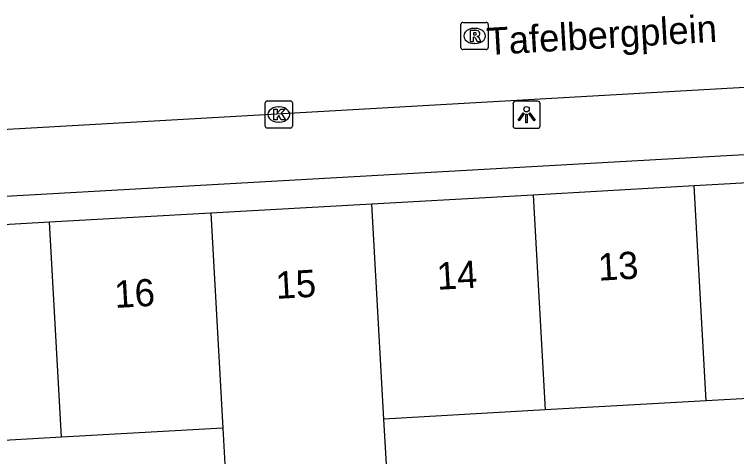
# Model space of a CAD drawing. Extents: x 163010 to 163853, y 382793 to 383982.
# Drawn here: x 163446.26 to 163472.8, y 383532.53 to 383548.78 of the extents above; entities that cross this region are included whole.
import ezdxf

# ---------------------------------------------------------------- set-up
doc = ezdxf.new("R2010")
doc.units = 0
for name, color, linetype in [('IMGEO_Kolk', 7, 'Continuous'), ('IMGEO_Lichtpunt', 7, 'Continuous'), ('IMGEO_Openbare_ruimte_label', 7, 'Continuous'), ('IMGEO_Pand', 7, 'Continuous'), ('IMGEO_Pand_nummerreeks', 7, 'Continuous'), ('IMGEO_Rijbaan_lokaal_open', 7, 'Continuous'), ('IMGEO_Rioolput', 7, 'Continuous'), ('IMGEO_Voetpad_open', 7, 'Continuous')]:
    doc.layers.add(name, color=color, linetype=linetype)

msp = doc.modelspace()

# ---------------------------------------------------------------- linework, layer by layer
at = {"layer": 'IMGEO_Kolk'}
for p, q in [((163455.554, 383545.602), (163456.406, 383545.602)), ((163455.479, 383544.676), (163455.479, 383545.528)), ((163455.967, 383545.382), (163455.992, 383545.382)), ((163456.48, 383545.528), (163456.48, 383544.676)), ((163455.99, 383544.822), (163455.965, 383544.822)), ((163456.406, 383544.602), (163455.554, 383544.602))]:
    msp.add_line(p, q, dxfattribs=at)
for points in [[(163455.554, 383545.602), (163456.406, 383545.602)], [(163455.479, 383544.676), (163455.479, 383545.528)], [(163455.8, 383545.302), (163455.923, 383545.302), (163455.923, 383545.151), (163456.053, 383545.302), (163456.217, 383545.302), (163456.071, 383545.151), (163456.224, 383544.902), (163456.072, 383544.902), (163455.987, 383545.066), (163455.923, 383544.999), (163455.923, 383544.902), (163455.8, 383544.902), (163455.8, 383545.302)], [(163456.48, 383545.528), (163456.48, 383544.676)], [(163456.406, 383544.602), (163455.554, 383544.602)]]:
    msp.add_lwpolyline(points, dxfattribs=at)
for centre, start, end in [((163455.556, 383545.526), 91.552, 178.448), ((163455.556, 383545.526), 91.552, 178.448), ((163456.404, 383545.526), 1.552, 88.448), ((163456.404, 383545.526), 1.552, 88.448), ((163455.556, 383544.678), 181.552, 268.448), ((163455.556, 383544.678), 181.552, 268.448), ((163456.404, 383544.678), 271.552, 358.448), ((163456.404, 383544.678), 271.552, 358.448)]:
    msp.add_arc(centre, 0.0765, start, end, dxfattribs=at)
for centre, major_axis, ratio, start_param, end_param in [((163455.966, 383545.102), (-0.387, 0.002), 0.722429, 4.712389, 7.853982), ((163455.991, 383545.102), (-0.39, 0.002), 0.717154, 1.570796, 4.712389)]:
    msp.add_ellipse(centre, major_axis=major_axis, ratio=ratio, start_param=start_param, end_param=end_param, dxfattribs=at)
at = {"layer": 'IMGEO_Lichtpunt'}
for p, q in [((163465.489, 383545.594), (163464.681, 383545.594)), ((163465.489, 383545.594), (163464.681, 383545.594)), ((163464.587, 383545.499), (163464.587, 383544.692)), ((163464.587, 383545.499), (163464.587, 383544.692)), ((163465.583, 383544.692), (163465.583, 383545.499)), ((163465.583, 383544.692), (163465.583, 383545.499)), ((163464.681, 383544.598), (163465.489, 383544.598)), ((163464.681, 383544.598), (163465.489, 383544.598))]:
    msp.add_line(p, q, dxfattribs=at)
for points in [[(163464.961, 383545.163), (163465, 383545.135), (163464.812, 383544.873), (163464.774, 383544.9), (163464.961, 383545.163)], [(163465.063, 383545.115), (163465.11, 383545.115), (163465.11, 383544.793), (163465.063, 383544.793), (163465.063, 383545.115)], [(163465.173, 383545.135), (163465.211, 383545.162), (163465.398, 383544.9), (163465.359, 383544.872), (163465.173, 383545.135)]]:
    msp.add_lwpolyline(points, dxfattribs=at)
msp.add_circle((163465.086, 383545.297), 0.0994, dxfattribs=at)
for centre, start, end in [((163464.681, 383545.499), 90, 180), ((163464.681, 383545.499), 90, 180), ((163465.489, 383545.499), 0, 90), ((163465.489, 383545.499), 0, 90), ((163464.681, 383544.692), 180, 270), ((163464.681, 383544.692), 180, 270), ((163465.489, 383544.692), 270, 0), ((163465.489, 383544.692), 270, 360)]:
    msp.add_arc(centre, 0.0946, start, end, dxfattribs=at)
at = {"layer": 'IMGEO_Pand'}
for points in [[(163477.167, 383542.812), (163471.244, 383542.478)], [(163471.244, 383542.478), (163465.322, 383542.144)], [(163471.69, 383534.579), (163471.244, 383542.478)], [(163465.322, 383542.144), (163459.399, 383541.809)], [(163465.322, 383542.144), (163465.768, 383534.245)], [(163459.399, 383541.809), (163453.476, 383541.475)], [(163459.845, 383533.91), (163459.399, 383541.809)], [(163453.476, 383541.475), (163447.554, 383541.141)], [(163453.476, 383541.475), (163453.922, 383533.576)], [(163447.554, 383541.141), (163441.631, 383540.807)], [(163448, 383533.242), (163447.554, 383541.141)], [(163477.613, 383534.913), (163471.69, 383534.579)], [(163471.69, 383534.579), (163465.768, 383534.245)], [(163465.768, 383534.245), (163459.845, 383533.91)], [(163453.922, 383533.576), (163454.134, 383529.824), (163460.057, 383530.158), (163459.845, 383533.91)], [(163453.922, 383533.576), (163448, 383533.242)], [(163448, 383533.242), (163442.077, 383532.908)]]:
    msp.add_lwpolyline(points, dxfattribs=at)
at = {"layer": 'IMGEO_Rijbaan_lokaal_open'}
msp.add_lwpolyline([(163496.534, 383547.428), (163439.769, 383544.193), (163438.069, 383544.085)], dxfattribs=at)
at = {"layer": 'IMGEO_Rioolput'}
for p, q in [((163462.749, 383548.49), (163463.601, 383548.49)), ((163462.674, 383547.564), (163462.674, 383548.416)), ((163463.162, 383548.27), (163463.187, 383548.27)), ((163463.675, 383548.416), (163463.675, 383547.564)), ((163463.185, 383547.71), (163463.16, 383547.71)), ((163463.601, 383547.49), (163462.749, 383547.49))]:
    msp.add_line(p, q, dxfattribs=at)
for points in [[(163462.749, 383548.49), (163463.601, 383548.49)], [(163462.674, 383547.564), (163462.674, 383548.416)], [(163463.675, 383548.416), (163463.675, 383547.564)], [(163463.263, 383548.188), (163463.011, 383548.19), (163463.011, 383547.79)], [(163463.011, 383547.79), (163463.135, 383547.79), (163463.135, 383547.952), (163463.146, 383547.952)], [(163463.189, 383548.109), (163463.135, 383548.109), (163463.135, 383548.028)], [(163463.135, 383548.028), (163463.187, 383548.028)], [(163463.193, 383547.923), (163463.264, 383547.79), (163463.404, 383547.79), (163463.339, 383547.916)], [(163463.601, 383547.49), (163462.749, 383547.49)]]:
    msp.add_lwpolyline(points, dxfattribs=at)
for centre, radius, start, end in [((163462.751, 383548.414), 0.0765, 91.552, 178.448), ((163462.751, 383548.414), 0.0765, 91.552, 178.448), ((163463.599, 383548.414), 0.0765, 1.552, 88.448), ((163463.599, 383548.414), 0.0765, 1.552, 88.448), ((163463.145, 383547.899), 0.0533, 26.0293, 88.6989), ((163463.171, 383548.217), 0.19, 274.7715, 282.9687), ((163463.195, 383548.013), 0.0964, 77.0061, 93.1865), ((163463.209, 383548.07), 0.0378, 276.6634, 79.6772), ((163463.262, 383548.078), 0.109, 350.3612, 89.416), ((163463.26, 383548.078), 0.112, 277.5842, 350.9817), ((163463.244, 383547.863), 0.108, 29.5134, 73.7905), ((163462.751, 383547.566), 0.0765, 181.552, 268.448), ((163462.751, 383547.566), 0.0765, 181.552, 268.448), ((163463.599, 383547.566), 0.0765, 271.552, 358.448), ((163463.599, 383547.566), 0.0765, 271.552, 358.448)]:
    msp.add_arc(centre, radius, start, end, dxfattribs=at)
for centre, major_axis, ratio, start_param, end_param in [((163463.161, 383547.99), (-0.387, 0.002), 0.722429, 4.712389, 7.853982), ((163463.186, 383547.99), (-0.39, 0.002), 0.717154, 1.570796, 4.712389)]:
    msp.add_ellipse(centre, major_axis=major_axis, ratio=ratio, start_param=start_param, end_param=end_param, dxfattribs=at)
at = {"layer": 'IMGEO_Voetpad_open'}
msp.add_lwpolyline([(163435.502, 383541.51), (163495.019, 383544.868)], dxfattribs=at)

# ---------------------------------------------------------------- texts
at = {"layer": 'IMGEO_Openbare_ruimte_label'}
msp.add_text('Tafelbergplein', height=1, rotation=3.3261, dxfattribs=at).set_placement((163463.644, 383547.286))
at = {"layer": 'IMGEO_Pand_nummerreeks'}
for s, rotation, p in [('13', 3.2291, (163467.733, 383538.994)), ('14', 3.2291, (163461.811, 383538.66)), ('15', 3.2315, (163455.888, 383538.326)), ('16', 3.2291, (163449.965, 383537.992))]:
    msp.add_text(s, height=1, rotation=rotation, dxfattribs=at).set_placement(p)

doc.saveas('drawing.dxf')
